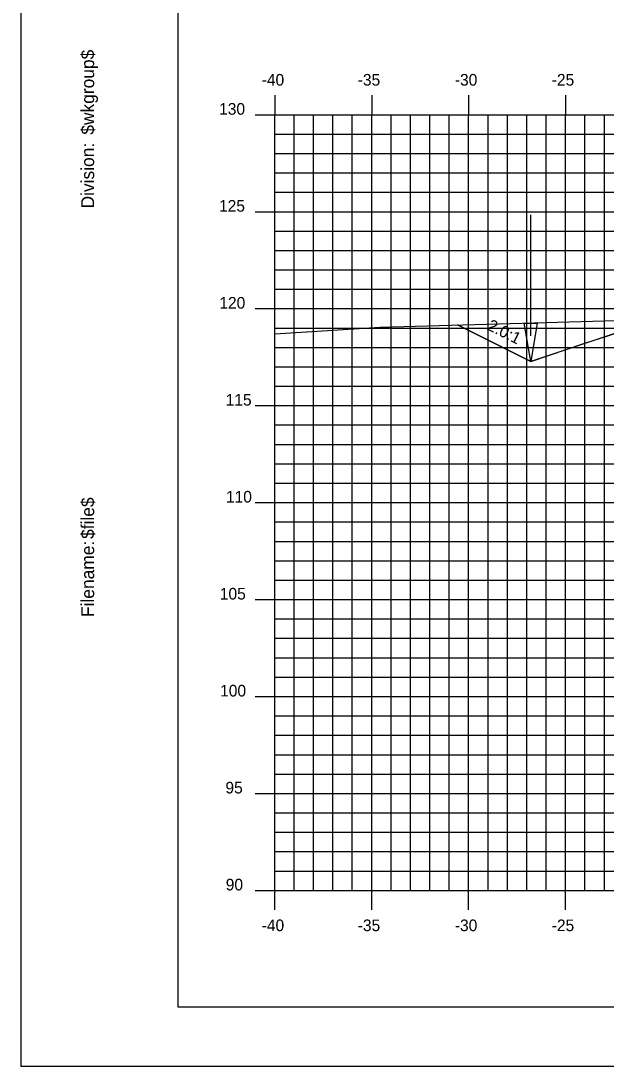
# Model space of a CAD drawing. Extents: x 850598 to 870284, y 366541 to 366651.
# Drawn here: x 860798.6 to 860828.8, y 366541.2 to 366595.1 of the extents above; entities that cross this region are included whole.
import ezdxf

# ---------------------------------------------------------------- set-up
doc = ezdxf.new("R2010")
doc.units = 0
for name, color, linetype in [('ANNOTATION', 7, 'Continuous'), ('BORDER', 7, 'Continuous'), ('D_Drainage_Ditch_Line', 7, 'Continuous'), ('D_Roadway_Centerline', 7, 'Continuous'), ('D_Roadway_SlopeLines', 7, 'Continuous'), ('H_V ANNOTATION', 7, 'Continuous'), ('MAJOR', 7, 'Continuous'), ('MINOR', 7, 'Continuous'), ('PLOT BOUNDARY', 7, 'Continuous'), ('S_Roadway_Centerline', 7, 'Continuous')]:
    doc.layers.add(name, color=color, linetype=linetype)

msp = doc.modelspace()

# ---------------------------------------------------------------- linework, layer by layer
at = {"layer": 'BORDER'}
for p, q in [((860806.698, 366649.225), (860806.698, 366544.225)), ((860806.698, 366544.225), (860966.698, 366544.225))]:
    msp.add_line(p, q, dxfattribs=at)
at = {"layer": 'D_Drainage_Ditch_Line'}
msp.add_line((860824.898, 366578.816), (860824.898, 366585.059), dxfattribs=at)
msp.add_lwpolyline([(860824.57, 366579.472), (860825.226, 366579.472), (860824.898, 366577.504)], close=True, dxfattribs=at)
at = {"layer": 'D_Roadway_Centerline'}
msp.add_lwpolyline([(860821.13, 366579.388), (860824.898, 366577.504), (860827.698, 366578.437), (860828.878, 366578.83), (860834.898, 366580.837), (860840.698, 366581.185), (860851.698, 366581.515), (860862.698, 366581.779), (860866.698, 366581.539), (860868.698, 366581.419), (860872.885, 366580.023), (860919.722, 366568.226), (860933.681, 366564.71), (860943.543, 366562.226), (860947.543, 366562.226)], dxfattribs=at)
at = {"layer": 'D_Roadway_SlopeLines'}
for points in [[(860834.898, 366580.837), (860824.898, 366577.504)], [(860824.898, 366577.504), (860821.13, 366579.388)]]:
    msp.add_lwpolyline(points, dxfattribs=at)
at = {"layer": 'MAJOR'}
for p, q in [((860811.698, 366591.227), (860811.698, 366590.225)), ((860811.698, 366591.227), (860811.698, 366590.225)), ((860816.698, 366591.227), (860816.698, 366590.225)), ((860816.698, 366591.227), (860816.698, 366590.225)), ((860821.698, 366591.227), (860821.698, 366590.225)), ((860821.698, 366591.227), (860821.698, 366590.225)), ((860826.698, 366591.227), (860826.698, 366590.225)), ((860826.698, 366591.227), (860826.698, 366590.225)), ((860810.696, 366590.225), (860811.698, 366590.225)), ((860810.696, 366590.225), (860811.698, 366590.225)), ((860811.698, 366590.225), (860951.698, 366590.225)), ((860811.698, 366550.225), (860811.698, 366590.225)), ((860811.698, 366550.225), (860811.698, 366590.225)), ((860811.698, 366590.225), (860951.698, 366590.225)), ((860811.698, 366590.225), (860951.698, 366590.225)), ((860811.698, 366550.225), (860811.698, 366590.225)), ((860811.698, 366550.225), (860811.698, 366590.225)), ((860811.698, 366590.225), (860951.698, 366590.225)), ((860816.698, 366550.225), (860816.698, 366590.225)), ((860816.698, 366550.225), (860816.698, 366590.225)), ((860821.698, 366550.225), (860821.698, 366590.225)), ((860821.698, 366550.225), (860821.698, 366590.225)), ((860826.698, 366550.225), (860826.698, 366590.225)), ((860826.698, 366550.225), (860826.698, 366590.225)), ((860810.696, 366585.225), (860811.698, 366585.225)), ((860810.696, 366585.225), (860811.698, 366585.225)), ((860811.698, 366585.225), (860951.698, 366585.225)), ((860811.698, 366585.225), (860951.698, 366585.225)), ((860810.696, 366580.225), (860811.698, 366580.225)), ((860810.696, 366580.225), (860811.698, 366580.225)), ((860811.698, 366580.225), (860951.698, 366580.225)), ((860811.698, 366580.225), (860951.698, 366580.225)), ((860810.696, 366575.225), (860811.698, 366575.225)), ((860810.696, 366575.225), (860811.698, 366575.225)), ((860811.698, 366575.225), (860951.698, 366575.225)), ((860811.698, 366575.225), (860951.698, 366575.225)), ((860810.696, 366570.225), (860811.698, 366570.225)), ((860810.696, 366570.225), (860811.698, 366570.225)), ((860811.698, 366570.225), (860951.698, 366570.225)), ((860811.698, 366570.225), (860951.698, 366570.225)), ((860810.696, 366565.225), (860811.698, 366565.225)), ((860810.696, 366565.225), (860811.698, 366565.225)), ((860811.698, 366565.225), (860951.698, 366565.225)), ((860811.698, 366565.225), (860951.698, 366565.225)), ((860810.696, 366560.225), (860811.698, 366560.225)), ((860810.696, 366560.225), (860811.698, 366560.225)), ((860811.698, 366560.225), (860951.698, 366560.225)), ((860811.698, 366560.225), (860951.698, 366560.225)), ((860810.696, 366555.225), (860811.698, 366555.225)), ((860810.696, 366555.225), (860811.698, 366555.225)), ((860811.698, 366555.225), (860951.698, 366555.225)), ((860811.698, 366555.225), (860951.698, 366555.225)), ((860810.696, 366550.225), (860811.698, 366550.225)), ((860810.696, 366550.225), (860811.698, 366550.225)), ((860811.698, 366550.225), (860951.698, 366550.225)), ((860811.698, 366550.225), (860951.698, 366550.225)), ((860811.698, 366549.223), (860811.698, 366550.225)), ((860811.698, 366550.225), (860951.698, 366550.225)), ((860811.698, 366550.225), (860951.698, 366550.225)), ((860811.698, 366549.223), (860811.698, 366550.225)), ((860816.698, 366549.223), (860816.698, 366550.225)), ((860816.698, 366549.223), (860816.698, 366550.225)), ((860821.698, 366549.223), (860821.698, 366550.225)), ((860821.698, 366549.223), (860821.698, 366550.225)), ((860826.698, 366549.223), (860826.698, 366550.225)), ((860826.698, 366549.223), (860826.698, 366550.225))]:
    msp.add_line(p, q, dxfattribs=at)
at = {"layer": 'MINOR'}
for p, q in [((860812.698, 366550.225), (860812.698, 366590.225)), ((860812.698, 366550.225), (860812.698, 366590.225)), ((860813.698, 366550.225), (860813.698, 366590.225)), ((860813.698, 366550.225), (860813.698, 366590.225)), ((860814.698, 366550.225), (860814.698, 366590.225)), ((860814.698, 366550.225), (860814.698, 366590.225)), ((860815.698, 366550.225), (860815.698, 366590.225)), ((860815.698, 366550.225), (860815.698, 366590.225)), ((860817.698, 366550.225), (860817.698, 366590.225)), ((860817.698, 366550.225), (860817.698, 366590.225)), ((860818.698, 366550.225), (860818.698, 366590.225)), ((860818.698, 366550.225), (860818.698, 366590.225)), ((860819.698, 366550.225), (860819.698, 366590.225)), ((860819.698, 366550.225), (860819.698, 366590.225)), ((860820.698, 366550.225), (860820.698, 366590.225)), ((860820.698, 366550.225), (860820.698, 366590.225)), ((860822.698, 366550.225), (860822.698, 366590.225)), ((860822.698, 366550.225), (860822.698, 366590.225)), ((860823.698, 366550.225), (860823.698, 366590.225)), ((860823.698, 366550.225), (860823.698, 366590.225)), ((860824.698, 366550.225), (860824.698, 366590.225)), ((860824.698, 366550.225), (860824.698, 366590.225)), ((860825.698, 366550.225), (860825.698, 366590.225)), ((860825.698, 366550.225), (860825.698, 366590.225)), ((860827.698, 366550.225), (860827.698, 366590.225)), ((860827.698, 366550.225), (860827.698, 366590.225)), ((860828.698, 366550.225), (860828.698, 366590.225)), ((860828.698, 366550.225), (860828.698, 366590.225)), ((860811.698, 366589.225), (860951.698, 366589.225)), ((860811.698, 366589.225), (860812.7, 366589.225)), ((860811.698, 366589.225), (860951.698, 366589.225)), ((860811.698, 366589.225), (860812.7, 366589.225)), ((860811.698, 366588.225), (860951.698, 366588.225)), ((860811.698, 366588.225), (860812.7, 366588.225)), ((860811.698, 366588.225), (860951.698, 366588.225)), ((860811.698, 366588.225), (860812.7, 366588.225)), ((860811.698, 366587.225), (860951.698, 366587.225)), ((860811.698, 366587.225), (860812.7, 366587.225)), ((860811.698, 366587.225), (860951.698, 366587.225)), ((860811.698, 366587.225), (860812.7, 366587.225)), ((860811.698, 366586.225), (860951.698, 366586.225)), ((860811.698, 366586.225), (860812.7, 366586.225)), ((860811.698, 366586.225), (860951.698, 366586.225)), ((860811.698, 366586.225), (860812.7, 366586.225)), ((860811.698, 366584.225), (860951.698, 366584.225)), ((860811.698, 366584.225), (860812.7, 366584.225)), ((860811.698, 366584.225), (860951.698, 366584.225)), ((860811.698, 366584.225), (860812.7, 366584.225)), ((860811.698, 366583.225), (860951.698, 366583.225)), ((860811.698, 366583.225), (860812.7, 366583.225)), ((860811.698, 366583.225), (860951.698, 366583.225)), ((860811.698, 366583.225), (860812.7, 366583.225)), ((860811.698, 366582.225), (860951.698, 366582.225)), ((860811.698, 366582.225), (860812.7, 366582.225)), ((860811.698, 366582.225), (860951.698, 366582.225)), ((860811.698, 366582.225), (860812.7, 366582.225)), ((860811.698, 366581.225), (860951.698, 366581.225)), ((860811.698, 366581.225), (860812.7, 366581.225)), ((860811.698, 366581.225), (860951.698, 366581.225)), ((860811.698, 366581.225), (860812.7, 366581.225)), ((860811.698, 366579.225), (860951.698, 366579.225)), ((860811.698, 366579.225), (860812.7, 366579.225)), ((860811.698, 366579.225), (860951.698, 366579.225)), ((860811.698, 366579.225), (860812.7, 366579.225)), ((860811.698, 366578.225), (860951.698, 366578.225)), ((860811.698, 366578.225), (860812.7, 366578.225)), ((860811.698, 366578.225), (860951.698, 366578.225)), ((860811.698, 366578.225), (860812.7, 366578.225)), ((860811.698, 366577.225), (860951.698, 366577.225)), ((860811.698, 366577.225), (860812.7, 366577.225)), ((860811.698, 366577.225), (860951.698, 366577.225)), ((860811.698, 366577.225), (860812.7, 366577.225)), ((860811.698, 366576.225), (860951.698, 366576.225)), ((860811.698, 366576.225), (860812.7, 366576.225)), ((860811.698, 366576.225), (860951.698, 366576.225)), ((860811.698, 366576.225), (860812.7, 366576.225)), ((860811.698, 366574.225), (860951.698, 366574.225)), ((860811.698, 366574.225), (860812.7, 366574.225)), ((860811.698, 366574.225), (860951.698, 366574.225)), ((860811.698, 366574.225), (860812.7, 366574.225)), ((860811.698, 366573.225), (860951.698, 366573.225)), ((860811.698, 366573.225), (860812.7, 366573.225)), ((860811.698, 366573.225), (860951.698, 366573.225)), ((860811.698, 366573.225), (860812.7, 366573.225)), ((860811.698, 366572.225), (860951.698, 366572.225)), ((860811.698, 366572.225), (860812.7, 366572.225)), ((860811.698, 366572.225), (860951.698, 366572.225)), ((860811.698, 366572.225), (860812.7, 366572.225)), ((860811.698, 366571.225), (860951.698, 366571.225)), ((860811.698, 366571.225), (860812.7, 366571.225)), ((860811.698, 366571.225), (860951.698, 366571.225)), ((860811.698, 366571.225), (860812.7, 366571.225)), ((860811.698, 366569.225), (860951.698, 366569.225)), ((860811.698, 366569.225), (860812.7, 366569.225)), ((860811.698, 366569.225), (860951.698, 366569.225)), ((860811.698, 366569.225), (860812.7, 366569.225)), ((860811.698, 366568.225), (860951.698, 366568.225)), ((860811.698, 366568.225), (860812.7, 366568.225)), ((860811.698, 366568.225), (860951.698, 366568.225)), ((860811.698, 366568.225), (860812.7, 366568.225)), ((860811.698, 366567.225), (860951.698, 366567.225)), ((860811.698, 366567.225), (860812.7, 366567.225)), ((860811.698, 366567.225), (860951.698, 366567.225)), ((860811.698, 366567.225), (860812.7, 366567.225)), ((860811.698, 366566.225), (860951.698, 366566.225)), ((860811.698, 366566.225), (860812.7, 366566.225)), ((860811.698, 366566.225), (860951.698, 366566.225)), ((860811.698, 366566.225), (860812.7, 366566.225)), ((860811.698, 366564.225), (860951.698, 366564.225)), ((860811.698, 366564.225), (860812.7, 366564.225)), ((860811.698, 366564.225), (860951.698, 366564.225)), ((860811.698, 366564.225), (860812.7, 366564.225)), ((860811.698, 366563.225), (860951.698, 366563.225)), ((860811.698, 366563.225), (860812.7, 366563.225)), ((860811.698, 366563.225), (860951.698, 366563.225)), ((860811.698, 366563.225), (860812.7, 366563.225)), ((860811.698, 366562.225), (860951.698, 366562.225)), ((860811.698, 366562.225), (860812.7, 366562.225)), ((860811.698, 366562.225), (860951.698, 366562.225)), ((860811.698, 366562.225), (860812.7, 366562.225)), ((860811.698, 366561.225), (860951.698, 366561.225)), ((860811.698, 366561.225), (860812.7, 366561.225)), ((860811.698, 366561.225), (860951.698, 366561.225)), ((860811.698, 366561.225), (860812.7, 366561.225)), ((860811.698, 366559.225), (860951.698, 366559.225)), ((860811.698, 366559.225), (860812.7, 366559.225)), ((860811.698, 366559.225), (860951.698, 366559.225)), ((860811.698, 366559.225), (860812.7, 366559.225)), ((860811.698, 366558.225), (860951.698, 366558.225)), ((860811.698, 366558.225), (860812.7, 366558.225)), ((860811.698, 366558.225), (860951.698, 366558.225)), ((860811.698, 366558.225), (860812.7, 366558.225)), ((860811.698, 366557.225), (860951.698, 366557.225)), ((860811.698, 366557.225), (860812.7, 366557.225)), ((860811.698, 366557.225), (860951.698, 366557.225)), ((860811.698, 366557.225), (860812.7, 366557.225)), ((860811.698, 366556.225), (860951.698, 366556.225)), ((860811.698, 366556.225), (860812.7, 366556.225)), ((860811.698, 366556.225), (860951.698, 366556.225)), ((860811.698, 366556.225), (860812.7, 366556.225)), ((860811.698, 366554.225), (860951.698, 366554.225)), ((860811.698, 366554.225), (860812.7, 366554.225)), ((860811.698, 366554.225), (860951.698, 366554.225)), ((860811.698, 366554.225), (860812.7, 366554.225)), ((860811.698, 366553.225), (860951.698, 366553.225)), ((860811.698, 366553.225), (860812.7, 366553.225)), ((860811.698, 366553.225), (860951.698, 366553.225)), ((860811.698, 366553.225), (860812.7, 366553.225)), ((860811.698, 366552.225), (860951.698, 366552.225)), ((860811.698, 366552.225), (860812.7, 366552.225)), ((860811.698, 366552.225), (860951.698, 366552.225)), ((860811.698, 366552.225), (860812.7, 366552.225)), ((860811.698, 366551.225), (860951.698, 366551.225)), ((860811.698, 366551.225), (860812.7, 366551.225)), ((860811.698, 366551.225), (860951.698, 366551.225)), ((860811.698, 366551.225), (860812.7, 366551.225))]:
    msp.add_line(p, q, dxfattribs=at)
at = {"layer": 'PLOT BOUNDARY'}
msp.add_lwpolyline([(860798.605, 366541.166), (860968.605, 366541.166), (860968.605, 366651.166), (860798.605, 366651.166)], close=True, dxfattribs=at)
at = {"layer": 'S_Roadway_Centerline'}
msp.add_lwpolyline([(860811.698, 366578.928), (860817.141, 366579.273), (860831.761, 366579.686), (860841.406, 366579.909), (860848.103, 366578.141), (860852.103, 366577.437), (860857.1, 366578.662), (860858.959, 366579.203), (860862.478, 366579.773), (860863.021, 366579.865), (860864.019, 366579.748), (860866.461, 366579.321), (860867.736, 366579.396), (860871.683, 366579.838), (860877.693, 366580.388)], dxfattribs=at)

# ---------------------------------------------------------------- texts
at = {"layer": 'ANNOTATION'}
msp.add_text('2.0:1', height=0.6, rotation=333.4349, dxfattribs=at).set_placement((860822.608, 366579.167))
at = {"layer": 'BORDER'}
for s, p in [('$wkgroup$', (860802.383, 366589.195)), ('Division:', (860802.383, 366585.391)), ('$file$', (860802.383, 366568.351)), ('Filename:', (860802.383, 366564.324))]:
    msp.add_text(s, height=0.6696, rotation=90, dxfattribs=at).set_placement(p)
at = {"layer": 'H_V ANNOTATION'}
for s, p in [('-40', (860811.024, 366591.725)), ('-35', (860815.978, 366591.725)), ('-30', (860820.986, 366591.725)), ('-25', (860825.984, 366591.725)), ('130', (860808.828, 366590.225)), ('125', (860808.823, 366585.225)), ('120', (860808.839, 366580.225)), ('115', (860809.165, 366575.225)), ('110', (860809.181, 366570.225)), ('105', (860808.865, 366565.225)), ('100', (860808.881, 366560.225)), ('95', (860809.154, 366555.225)), ('90', (860809.17, 366550.225)), ('-40', (860811.024, 366548.125)), ('-35', (860815.978, 366548.125)), ('-30', (860820.986, 366548.125)), ('-25', (860825.984, 366548.125))]:
    msp.add_text(s, height=0.6, dxfattribs=at).set_placement(p)

doc.saveas('drawing.dxf')
